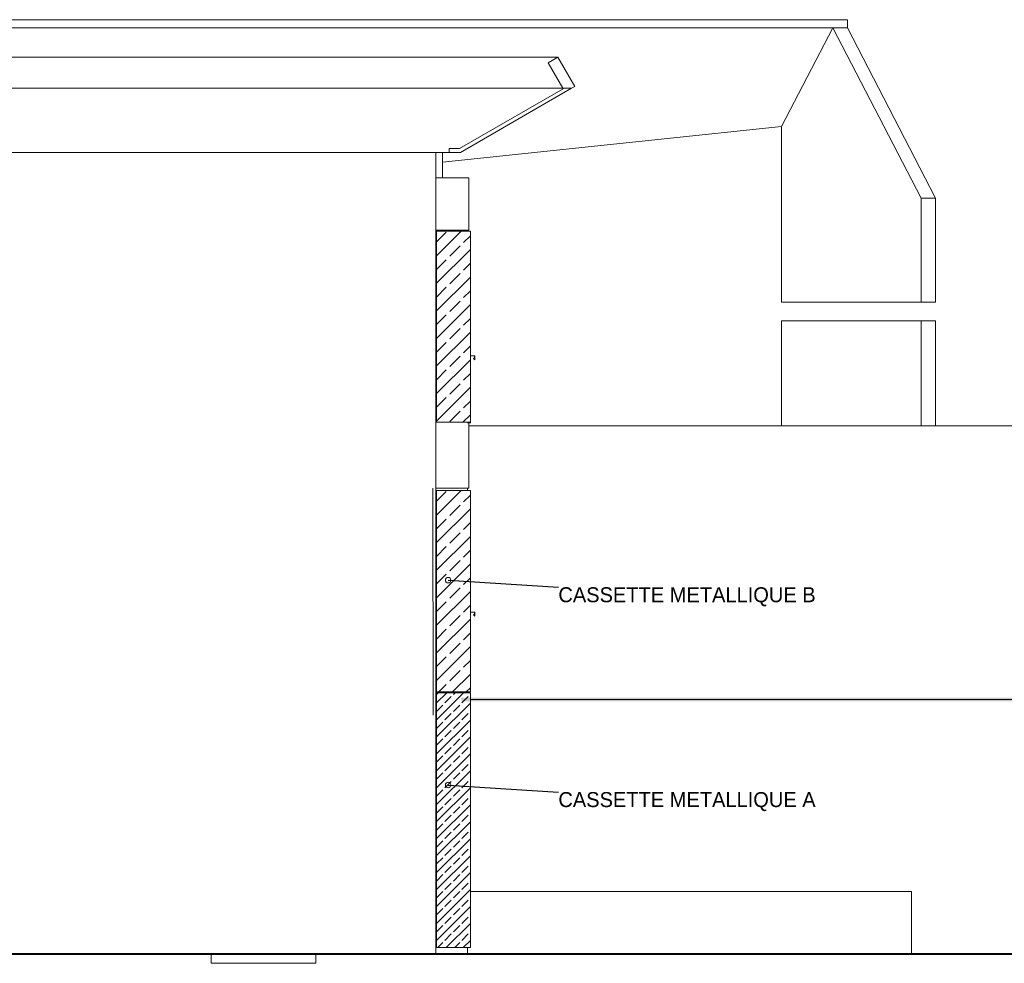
# Model space of a CAD drawing. Header units: millimetres. Extents: x 52659 to 1698020, y -10054 to 104697.
# Tile 340 of 363: x 1328736 to 1341875, y 3621 to 16211. Entities that reach past the tile are written whole.
import ezdxf

# ---------------------------------------------------------------- set-up
doc = ezdxf.new("R2010")
doc.units = ezdxf.units.MM
doc.header["$MEASUREMENT"] = 0
for name, color, linetype in [('01-02 Terrain 2D - limites parcelles.Terrain', 7, 'Continuous'), ('02-04 CASSETTES CLAIRES', 7, 'Continuous'), ('02-04 CASSETTES FONCEES', 7, 'Continuous'), ('02-04 Mur.Construction', 7, 'Continuous'), ('02-10 Toiture.Construction', 7, 'Continuous'), ('06-05 Etiquette.Texte', 7, 'Continuous'), ('08-01 2D Dessin général.2D', 7, 'Continuous'), ('08-07 2D Textures.2D', 7, 'Continuous'), ('A-ROOF-____-OTLN.Modèle IFC', 7, 'Continuous'), ('A-WALL-____-OTLN.Modèle IFC', 7, 'Continuous'), ('Fenêtres ARCHICAD', 7, 'Continuous'), ('S-STRS-____-OTLN.Modèle IFC', 7, 'Continuous')]:
    doc.layers.add(name, color=color, linetype=linetype)
doc.dimstyles.new('STYLE_GENERE__4', dxfattribs={"dimtxt": 0.18, "dimasz": 145.92, "dimexe": 0.18, "dimexo": 0.0625, "dimgap": 0, "dimtad": 0, "dimtih": 1, "dimtoh": 1, "dimdec": 4, "dimzin": 0, "dimdsep": 46, "dimcen": 0.09, "dimadec": 0, "dimazin": 0, "dimtfac": 1, "dimtdec": 4, "dimtmove": 0, "dimatfit": 3, "dimldrblk": 'ARROWHEAD_1', "dimfxl": 1, "dimtolj": 1, "dimtzin": 0, "dimarcsym": 0})

# ---------------------------------------------------------------- blocks, each defined once
blk = doc.blocks.new('Élément de coupe_843_4', base_point=(1305240, 3741))
at = {"layer": 'A-WALL-____-OTLN.Modèle IFC', "color": 7, "linetype": 'Continuous', "lineweight": 18}
for p, q in [((1342991, 7141), (1343309, 7141)), ((1345107, 7141), (1345146, 7141)), ((1341180, 3741), (1340635, 3741)), ((1341856, 3741), (1341180, 3741)), ((1342520, 3741), (1341856, 3741))]:
    blk.add_line(p, q, dxfattribs=at)
blk = doc.blocks.new('Élément de coupe_844_4', base_point=(1305240, 3741))
at = {"layer": 'A-WALL-____-OTLN.Modèle IFC', "color": 7, "linetype": 'Continuous', "lineweight": 9}
for p, q in [((1326340, 6941), (1326340, 3741)), ((1334290, 6941), (1334290, 3741)), ((1326340, 3741), (1334290, 3741))]:
    blk.add_line(p, q, dxfattribs=at)
blk = doc.blocks.new('Élément de coupe_845_4', base_point=(1305240, 3741))
at = {"layer": 'A-WALL-____-OTLN.Modèle IFC', "color": 7, "linetype": 'Continuous', "lineweight": 9}
for p, q in [((1334750, 4581), (1335005, 4581)), ((1335005, 4581), (1335315, 4581)), ((1335315, 4581), (1335629, 4581)), ((1335629, 4581), (1335946, 4581)), ((1335946, 4581), (1336267, 4581)), ((1336267, 4581), (1336591, 4581)), ((1336591, 4581), (1336917, 4581)), ((1336917, 4581), (1337246, 4581)), ((1337246, 4581), (1337578, 4581)), ((1337578, 4581), (1337911, 4581)), ((1337911, 4581), (1338246, 4581)), ((1338246, 4581), (1338582, 4581)), ((1338582, 4581), (1338919, 4581)), ((1338919, 4581), (1339256, 4581)), ((1339256, 4581), (1339595, 4581)), ((1339595, 4581), (1339933, 4581)), ((1339933, 4581), (1340271, 4581)), ((1340271, 4581), (1340635, 4581)), ((1340635, 3741), (1340635, 4581)), ((1334710, 3741), (1335005, 3741)), ((1335005, 3741), (1335315, 3741)), ((1335315, 3741), (1335629, 3741)), ((1335629, 3741), (1335946, 3741)), ((1335946, 3741), (1336267, 3741)), ((1336267, 3741), (1336591, 3741)), ((1336591, 3741), (1336917, 3741)), ((1336917, 3741), (1337246, 3741)), ((1337246, 3741), (1337578, 3741)), ((1337578, 3741), (1337911, 3741)), ((1337911, 3741), (1338246, 3741)), ((1338246, 3741), (1338582, 3741)), ((1338582, 3741), (1338919, 3741)), ((1338919, 3741), (1339256, 3741)), ((1339256, 3741), (1339595, 3741)), ((1339595, 3741), (1339933, 3741)), ((1339933, 3741), (1340271, 3741)), ((1340271, 3741), (1340635, 3741))]:
    blk.add_line(p, q, dxfattribs=at)
blk = doc.blocks.new('Élément de coupe_854_4', base_point=(1305240, 3741))
at = {"layer": 'S-STRS-____-OTLN.Modèle IFC', "color": 7, "linetype": 'Continuous', "lineweight": 18}
for p, q in [((1331290, 3701), (1331290, 3741)), ((1331290, 3621), (1331290, 3701)), ((1332690, 3741), (1332690, 3701)), ((1332690, 3701), (1332690, 3621)), ((1332690, 3621), (1331290, 3621))]:
    blk.add_line(p, q, dxfattribs=at)
blk = doc.blocks.new('Élément de coupe_938_4', base_point=(1305240, 3741))
at = {"layer": 'A-WALL-____-OTLN.Modèle IFC', "color": 7, "linetype": 'Continuous', "lineweight": 9}
for p, q in [((1326340, 10361), (1326340, 6941)), ((1334290, 7141), (1334290, 9961)), ((1334290, 6941), (1334290, 7141))]:
    blk.add_line(p, q, dxfattribs=at)
blk = doc.blocks.new('Élément de coupe_984_4', base_point=(1305240, 3741))
at = {"layer": 'A-WALL-____-OTLN.Modèle IFC', "color": 7, "linetype": 'Continuous', "lineweight": 18}
for p, q in [((1334730, 10791), (1335057, 10791)), ((1335057, 10791), (1335669, 10791)), ((1335669, 10791), (1336302, 10791)), ((1336302, 10791), (1336952, 10791)), ((1336952, 10791), (1337617, 10791)), ((1337617, 10791), (1338292, 10791)), ((1338292, 10791), (1338975, 10791)), ((1338975, 10791), (1339661, 10791)), ((1339661, 10791), (1340348, 10791)), ((1340348, 10791), (1341031, 10791)), ((1341031, 10791), (1341707, 10791)), ((1341707, 10791), (1342372, 10791)), ((1342372, 10791), (1343023, 10791)), ((1343023, 10791), (1343657, 10791)), ((1343657, 10791), (1344270, 10791)), ((1344270, 10791), (1344707, 10791)), ((1344707, 10791), (1345143, 10791)), ((1345143, 10791), (1345691, 10791)), ((1345691, 10791), (1346206, 10791)), ((1346206, 10791), (1346688, 10791)), ((1346688, 10791), (1347133, 10791)), ((1347133, 10791), (1347539, 10791)), ((1347539, 10791), (1347904, 10791)), ((1347904, 10791), (1348226, 10791)), ((1348226, 10791), (1348504, 10791)), ((1348504, 10791), (1348735, 10791)), ((1348735, 10791), (1348919, 10791)), ((1348919, 10791), (1349055, 10791)), ((1349055, 10791), (1349141, 10791)), ((1349141, 10791), (1349178, 10791)), ((1349178, 10791), (1349178, 10291)), ((1335043, 7141), (1334750, 7141)), ((1335640, 7141), (1335043, 7141)), ((1336256, 7141), (1335640, 7141)), ((1336890, 7141), (1336256, 7141)), ((1337537, 7141), (1336890, 7141)), ((1338195, 7141), (1337537, 7141)), ((1338861, 7141), (1338195, 7141)), ((1339530, 7141), (1338861, 7141)), ((1340201, 7141), (1339530, 7141)), ((1340869, 7141), (1340201, 7141)), ((1341530, 7141), (1340869, 7141)), ((1342183, 7141), (1341530, 7141)), ((1342823, 7141), (1342183, 7141)), ((1343288, 7141), (1342823, 7141)), ((1343753, 7141), (1343309, 7141)), ((1344348, 7141), (1343753, 7141)), ((1344920, 7141), (1344348, 7141)), ((1345146, 7141), (1344920, 7141))]:
    blk.add_line(p, q, dxfattribs=at)
blk = doc.blocks.new('Élément de coupe_988_4', base_point=(1305240, 3741))
at = {"layer": 'A-WALL-____-OTLN.Modèle IFC', "color": 7, "linetype": 'Continuous', "lineweight": 9}
for p, q in [((1326620, 14441), (1326620, 13718)), ((1334290, 14101), (1334290, 14441)), ((1334290, 10841), (1334290, 13401))]:
    blk.add_line(p, q, dxfattribs=at)
blk = doc.blocks.new('Élément de coupe_1073_4', base_point=(1305240, 3741))
at = {"layer": 'A-ROOF-____-OTLN.Modèle IFC', "color": 7, "linetype": 'Continuous', "lineweight": 18}
for p, q in [((1334220, 15710), (1326620, 15710)), ((1326620, 15710), (1326620, 15296)), ((1335919, 15710), (1334220, 15710)), ((1335789, 15635), (1335919, 15710)), ((1336144, 15321), (1335919, 15710)), ((1335985, 15296), (1335789, 15635)), ((1334220, 15296), (1326620, 15296)), ((1326620, 15296), (1326620, 14441)), ((1336101, 15296), (1334220, 15296)), ((1334607, 14491), (1335989, 15289)), ((1334620, 14441), (1336101, 15296)), ((1335989, 15289), (1335985, 15296)), ((1336101, 15296), (1336144, 15321)), ((1334469, 14491), (1334607, 14491)), ((1334469, 14441), (1334469, 14491)), ((1326620, 14441), (1334220, 14441)), ((1334220, 14441), (1334620, 14441)), ((1326340, 13990), (1326620, 13990)), ((1326620, 13885), (1326340, 13885))]:
    blk.add_line(p, q, dxfattribs=at)
blk = doc.blocks.new('Élément de coupe_1087_4', base_point=(1305240, 3741))
at = {"layer": '02-04 Mur.Construction', "color": 7, "linetype": 'Continuous', "lineweight": 9}
for p, q in [((1334710, 3741), (1334710, 3831)), ((1334290, 3741), (1334620, 3741)), ((1334620, 3741), (1334660, 3741)), ((1334660, 3741), (1334710, 3741))]:
    blk.add_line(p, q, dxfattribs=at)
blk = doc.blocks.new('Élément de coupe_1088_4', base_point=(1305240, 3741))
at = {"layer": '02-04 Mur.Construction', "color": 7, "linetype": 'Continuous', "lineweight": 9}
for p, q in [((1334290, 9961), (1334290, 7141)), ((1334710, 9931), (1334710, 9961)), ((1334710, 7231), (1334710, 7241)), ((1334290, 7141), (1334299, 7141)), ((1334290, 7141), (1334290, 7141))]:
    blk.add_line(p, q, dxfattribs=at)
blk = doc.blocks.new('Élément de coupe_1089_4', base_point=(1305240, 3741))
at = {"layer": 'Fenêtres ARCHICAD', "color": 7, "linetype": 'Continuous', "lineweight": 5}
for p, q in [((1334810, 8304), (1334750, 8307)), ((1334750, 8304), (1334807, 8301)), ((1334807, 8301), (1334807, 8261)), ((1334810, 8253), (1334810, 8304)), ((1334797, 8274), (1334794, 8272)), ((1334794, 8272), (1334810, 8253)), ((1334807, 8261), (1334797, 8274))]:
    blk.add_line(p, q, dxfattribs=at)
blk = doc.blocks.new('Élément de coupe_1090_4', base_point=(1305240, 3741))
at = {"layer": '02-04 Mur.Construction', "color": 7, "linetype": 'Continuous', "lineweight": 9}
for p, q in [((1334290, 13401), (1334290, 10841)), ((1334710, 13391), (1334710, 13401))]:
    blk.add_line(p, q, dxfattribs=at)
blk = doc.blocks.new('Élément de coupe_1091_4', base_point=(1305240, 3741))
at = {"layer": 'Fenêtres ARCHICAD', "color": 7, "linetype": 'Continuous', "lineweight": 5}
for p, q in [((1334810, 11724), (1334750, 11727)), ((1334750, 11724), (1334807, 11721)), ((1334807, 11721), (1334807, 11681)), ((1334810, 11673), (1334810, 11724)), ((1334797, 11694), (1334794, 11692)), ((1334794, 11692), (1334810, 11673)), ((1334807, 11681), (1334797, 11694))]:
    blk.add_line(p, q, dxfattribs=at)
blk = doc.blocks.new('Élément de coupe_1092_4', base_point=(1305240, 3741))
at = {"layer": '02-04 Mur.Construction', "color": 7, "linetype": 'Continuous', "lineweight": 9}
for p, q in [((1334730, 9961), (1334730, 10831)), ((1334731, 10791), (1334731, 10831)), ((1334710, 9961), (1334730, 9961)), ((1334730, 9961), (1334730, 9961))]:
    blk.add_line(p, q, dxfattribs=at)
blk = doc.blocks.new('Élément de coupe_1093_4', base_point=(1305240, 3741))
at = {"layer": '02-04 Mur.Construction', "color": 7, "linetype": 'Continuous', "lineweight": 9}
for p, q in [((1334730, 14101), (1334289, 14101)), ((1334289, 13401), (1334289, 14101)), ((1334730, 13401), (1334730, 14101)), ((1334730, 13401), (1334289, 13401))]:
    blk.add_line(p, q, dxfattribs=at)
blk = doc.blocks.new('Élément de coupe_1094_4', base_point=(1305240, 3741))
at = {"layer": 'A-WALL-____-OTLN.Modèle IFC', "color": 7, "linetype": 'Continuous', "lineweight": 9}
blk.add_line((1334379, 14101), (1334379, 14441), dxfattribs=at)
blk = doc.blocks.new('Élément de coupe_1104_4', base_point=(1305240, 3741))
at = {"layer": '02-04 CASSETTES FONCEES', "color": 7, "linetype": 'Continuous', "lineweight": 9}
blk.add_line((1334710, 7241), (1334750, 7241), dxfattribs=at)
blk = doc.blocks.new('Élément de coupe_1105_4', base_point=(1305240, 3741))
at = {"layer": '02-04 CASSETTES CLAIRES', "color": 7, "linetype": 'Continuous', "lineweight": 9}
for p in [(1334712, 10831), (1334750, 10841)]:
    blk.add_line(p, (1334750, 10831), dxfattribs=at)
blk = doc.blocks.new('Élément de coupe_1106_4', base_point=(1305240, 3741))
at = {"layer": '02-04 CASSETTES FONCEES', "color": 7, "linetype": 'Continuous', "lineweight": 9}
blk.add_line((1334730, 10831), (1334750, 10831), dxfattribs=at)
blk = doc.blocks.new('Élément de coupe_1107_4', base_point=(1305240, 3741))
at = {"layer": '02-04 CASSETTES CLAIRES', "color": 7, "linetype": 'Continuous', "lineweight": 9}
for p, q in [((1334299, 13062), (1334628, 13391)), ((1334299, 13391), (1334299, 10841)), ((1334750, 13391), (1334299, 13391)), ((1334299, 13246), (1334429, 13376)), ((1334659, 13238), (1334750, 13329)), ((1334750, 10841), (1334750, 13391)), ((1334299, 12694), (1334750, 13145)), ((1334475, 13054), (1334613, 13192)), ((1334299, 12878), (1334429, 13008)), ((1334659, 12870), (1334750, 12961)), ((1334299, 12326), (1334750, 12777)), ((1334475, 12687), (1334613, 12825)), ((1334299, 12510), (1334429, 12641)), ((1334659, 12503), (1334750, 12594)), ((1334299, 11959), (1334750, 12410)), ((1334475, 12319), (1334613, 12457)), ((1334299, 12143), (1334429, 12273)), ((1334659, 12135), (1334750, 12226)), ((1334475, 11951), (1334613, 12089)), ((1334299, 11591), (1334750, 12042)), ((1334299, 11775), (1334429, 11905)), ((1334659, 11767), (1334750, 11858)), ((1334475, 11584), (1334613, 11721)), ((1334299, 11223), (1334750, 11674)), ((1334299, 11407), (1334429, 11538)), ((1334659, 11400), (1334750, 11491)), ((1334299, 10856), (1334750, 11307)), ((1334475, 11216), (1334613, 11354)), ((1334299, 11040), (1334429, 11170)), ((1334659, 11032), (1334750, 11123)), ((1334475, 10848), (1334613, 10986)), ((1334651, 10841), (1334750, 10939)), ((1334299, 10841), (1334750, 10841))]:
    blk.add_line(p, q, dxfattribs=at)
blk = doc.blocks.new('Élément de coupe_1108_4', base_point=(1305240, 3741))
at = {"layer": '02-04 CASSETTES CLAIRES', "color": 7, "linetype": 'Continuous', "lineweight": 9}
for p, q in [((1334299, 9601), (1334628, 9931)), ((1334299, 9931), (1334299, 7241)), ((1334750, 9931), (1334299, 9931)), ((1334299, 9785), (1334429, 9916)), ((1334659, 9778), (1334750, 9869)), ((1334750, 7383), (1334750, 9931)), ((1334475, 9594), (1334613, 9732)), ((1334299, 9234), (1334750, 9685)), ((1334299, 9418), (1334429, 9548)), ((1334659, 9410), (1334750, 9501)), ((1334475, 9226), (1334613, 9364)), ((1334299, 8866), (1334750, 9317)), ((1334299, 9050), (1334429, 9180)), ((1334659, 9042), (1334750, 9133)), ((1334299, 8498), (1334750, 8949)), ((1334475, 8858), (1334613, 8996)), ((1334299, 8682), (1334429, 8812)), ((1334659, 8675), (1334750, 8765)), ((1334299, 8131), (1334750, 8582)), ((1334475, 8491), (1334613, 8629)), ((1334299, 8314), (1334429, 8445)), ((1334659, 8307), (1334750, 8398)), ((1334299, 7763), (1334750, 8214)), ((1334475, 8123), (1334613, 8261)), ((1334299, 7947), (1334429, 8077)), ((1334659, 7939), (1334750, 8030)), ((1334475, 7755), (1334613, 7893)), ((1334299, 7395), (1334750, 7846)), ((1334299, 7579), (1334429, 7709)), ((1334659, 7572), (1334750, 7662)), ((1334475, 7388), (1334613, 7526)), ((1334512, 7241), (1334750, 7479)), ((1334750, 7383), (1334750, 7241)), ((1334750, 7241), (1334299, 7241)), ((1334328, 7241), (1334429, 7342)), ((1334696, 7241), (1334750, 7295))]:
    blk.add_line(p, q, dxfattribs=at)
blk = doc.blocks.new('Élément de coupe_1109_4', base_point=(1305240, 3741))
at = {"layer": '02-04 CASSETTES FONCEES', "color": 7, "linetype": 'Continuous', "lineweight": 9}
for p, q in [((1334299, 6869), (1334660, 7231)), ((1334299, 7095), (1334434, 7231)), ((1334299, 7208), (1334321, 7231)), ((1334299, 7231), (1334299, 3831)), ((1334299, 7231), (1334750, 7231)), ((1334524, 7208), (1334547, 7231)), ((1334750, 3831), (1334750, 7231)), ((1334411, 7095), (1334496, 7180)), ((1334638, 7095), (1334722, 7180)), ((1334299, 6643), (1334750, 7094)), ((1334299, 6982), (1334383, 7066)), ((1334524, 6982), (1334609, 7066)), ((1334299, 6416), (1334750, 6867)), ((1334299, 6756), (1334383, 6840)), ((1334411, 6868), (1334496, 6953)), ((1334524, 6755), (1334609, 6840)), ((1334638, 6868), (1334722, 6953)), ((1334411, 6642), (1334496, 6727)), ((1334638, 6642), (1334722, 6727)), ((1334299, 6190), (1334750, 6641)), ((1334299, 6530), (1334383, 6614)), ((1334524, 6529), (1334609, 6614)), ((1334411, 6416), (1334496, 6501)), ((1334638, 6416), (1334722, 6501)), ((1334299, 5964), (1334750, 6415)), ((1334299, 6303), (1334383, 6388)), ((1334524, 6303), (1334609, 6388)), ((1334299, 5738), (1334750, 6189)), ((1334411, 6190), (1334496, 6274)), ((1334638, 6190), (1334722, 6274)), ((1334299, 6077), (1334383, 6161)), ((1334411, 5963), (1334496, 6048)), ((1334524, 6077), (1334609, 6161)), ((1334638, 5963), (1334722, 6048)), ((1334299, 5511), (1334750, 5962)), ((1334299, 5851), (1334383, 5935)), ((1334524, 5850), (1334609, 5935)), ((1334411, 5737), (1334496, 5822)), ((1334638, 5737), (1334722, 5822)), ((1334299, 5285), (1334750, 5736)), ((1334299, 5624), (1334383, 5709)), ((1334524, 5624), (1334609, 5709)), ((1334411, 5511), (1334496, 5596)), ((1334638, 5511), (1334722, 5596)), ((1334299, 5059), (1334750, 5510)), ((1334299, 5398), (1334383, 5483)), ((1334524, 5398), (1334609, 5483)), ((1334299, 4832), (1334750, 5283)), ((1334299, 5172), (1334383, 5256)), ((1334411, 5285), (1334496, 5369)), ((1334524, 5171), (1334609, 5256)), ((1334638, 5285), (1334722, 5369)), ((1334411, 5058), (1334496, 5143)), ((1334638, 5058), (1334722, 5143)), ((1334299, 4606), (1334750, 5057)), ((1334299, 4946), (1334383, 5030)), ((1334524, 4945), (1334609, 5030)), ((1334411, 4832), (1334496, 4917)), ((1334638, 4832), (1334722, 4917)), ((1334299, 4380), (1334750, 4831)), ((1334299, 4719), (1334383, 4804)), ((1334524, 4719), (1334609, 4804)), ((1334299, 4154), (1334750, 4605)), ((1334411, 4606), (1334496, 4691)), ((1334638, 4606), (1334722, 4691)), ((1334299, 4493), (1334383, 4577)), ((1334524, 4493), (1334609, 4577)), ((1334299, 3927), (1334750, 4378)), ((1334299, 4267), (1334383, 4351)), ((1334411, 4379), (1334496, 4464)), ((1334524, 4266), (1334609, 4351)), ((1334638, 4379), (1334722, 4464)), ((1334411, 4153), (1334496, 4238)), ((1334638, 4153), (1334722, 4238)), ((1334299, 4041), (1334383, 4125)), ((1334428, 3831), (1334750, 4152)), ((1334524, 4040), (1334609, 4125)), ((1334411, 3927), (1334496, 4012)), ((1334638, 3927), (1334722, 4012)), ((1334750, 3831), (1334299, 3831)), ((1334315, 3831), (1334383, 3899)), ((1334541, 3831), (1334609, 3899)), ((1334654, 3831), (1334750, 3926))]:
    blk.add_line(p, q, dxfattribs=at)
blk = doc.blocks.new('Élément de coupe_1219_4', base_point=(1305240, 3741))
at = {"layer": '02-04 Mur.Construction', "color": 7, "linetype": 'Continuous', "lineweight": 9}
for p, q in [((1334299, 10841), (1334289, 10841)), ((1334289, 9961), (1334289, 10841)), ((1334710, 9961), (1334289, 9961))]:
    blk.add_line(p, q, dxfattribs=at)
blk = doc.blocks.new('Élément de coupe_1220_4', base_point=(1305240, 3741))
at = {"layer": '02-04 Mur.Construction', "color": 7, "linetype": 'Continuous', "lineweight": 9}
for p, q in [((1338904, 14785), (1339587, 16103)), ((1340764, 13831), (1339587, 16103)), ((1339781, 16103), (1340958, 13831)), ((1338904, 14785), (1338904, 12441)), ((1340764, 12441), (1340764, 13831)), ((1340958, 13831), (1340764, 13831)), ((1340958, 13831), (1340958, 12441)), ((1338904, 12441), (1340764, 12441)), ((1340958, 12441), (1340764, 12441)), ((1338904, 12191), (1340764, 12191)), ((1338904, 12191), (1338904, 10791)), ((1340764, 10791), (1340764, 12191)), ((1340958, 12191), (1340764, 12191)), ((1340958, 12191), (1340958, 10791))]:
    blk.add_line(p, q, dxfattribs=at)
blk = doc.blocks.new('Élément de coupe_1222_4', base_point=(1305240, 3741))
at = {"layer": '02-10 Toiture.Construction', "color": 7, "linetype": 'Continuous', "lineweight": 5}
for p, q in [((1326221, 16211), (1339781, 16211)), ((1339781, 16211), (1339781, 16103)), ((1339781, 16103), (1326221, 16103))]:
    blk.add_line(p, q, dxfattribs=at)
at = {"layer": '02-10 Toiture.Construction', "color": 7, "linetype": 'Continuous', "lineweight": 9}
blk.add_line((1334379, 14310), (1338904, 14785), dxfattribs=at)
blk = doc.blocks.new('ARROWHEAD_1')
at = {"color": 0, "linetype": 'Continuous', "lineweight": 0}
blk.add_line((0, 0), (-1, 0), dxfattribs=at)
blk.add_circle((0, 0), 0.25, dxfattribs=at)

msp = doc.modelspace()

# ---------------------------------------------------------------- hatches: boundary and pattern name
at = {"layer": '08-07 2D Textures.2D', "linetype": 'Continuous', "lineweight": 0}
msp.add_hatch(color=255, dxfattribs=at).paths.add_polyline_path([(1334629.232, 7163.093), (1345141.023, 7163.093), (1345141.023, 7114.756), (1334629.232, 7114.756)])

# ---------------------------------------------------------------- linework, layer by layer
at = {"layer": '01-02 Terrain 2D - limites parcelles.Terrain', "color": 7, "linetype": 'Continuous', "lineweight": 40, "flags": 128}
msp.add_lwpolyline([(1394429.503, 3740.697), (1287746.743, 3740.697)], dxfattribs=at)
at = {"layer": '01-02 Terrain 2D - limites parcelles.Terrain', "color": 254, "linetype": 'Continuous', "lineweight": 13, "true_color": 0xe8e8e8, "flags": 128}
msp.add_lwpolyline([(1293802.174, 3740.697), (1329482.416, 3740.697), (1361677.837, 3740.697)], dxfattribs=at)
at = {"layer": '08-01 2D Dessin général.2D', "color": 7, "linetype": 'Continuous', "lineweight": 9}
msp.add_line((1334248.589, 9960.697), (1334251.566, 6930.239), dxfattribs=at)

# ---------------------------------------------------------------- block references
at = {"layer": '02-04 CASSETTES CLAIRES', "lineweight": 0}
for name in ['Élément de coupe_1107_4', 'Élément de coupe_1105_4', 'Élément de coupe_1108_4']:
    msp.add_blockref(name, (1305239.898, 3740.697), dxfattribs=at)
at = {"layer": '02-04 CASSETTES FONCEES', "lineweight": 0}
for name in ['Élément de coupe_1106_4', 'Élément de coupe_1109_4', 'Élément de coupe_1104_4']:
    msp.add_blockref(name, (1305239.898, 3740.697), dxfattribs=at)
at = {"layer": '02-04 Mur.Construction', "lineweight": 0}
for name in ['Élément de coupe_1220_4', 'Élément de coupe_1093_4', 'Élément de coupe_1090_4', 'Élément de coupe_1219_4', 'Élément de coupe_1092_4', 'Élément de coupe_1088_4', 'Élément de coupe_1087_4']:
    msp.add_blockref(name, (1305239.898, 3740.697), dxfattribs=at)
at = {"layer": '02-10 Toiture.Construction', "lineweight": 0}
msp.add_blockref('Élément de coupe_1222_4', (1305239.898, 3740.697), dxfattribs=at)
at = {"layer": 'A-ROOF-____-OTLN.Modèle IFC', "lineweight": 0}
msp.add_blockref('Élément de coupe_1073_4', (1305239.898, 3740.697), dxfattribs=at)
at = {"layer": 'A-WALL-____-OTLN.Modèle IFC', "lineweight": 0}
for name in ['Élément de coupe_988_4', 'Élément de coupe_1094_4', 'Élément de coupe_984_4', 'Élément de coupe_938_4', 'Élément de coupe_843_4', 'Élément de coupe_844_4', 'Élément de coupe_845_4']:
    msp.add_blockref(name, (1305239.898, 3740.697), dxfattribs=at)
at = {"layer": 'Fenêtres ARCHICAD', "lineweight": 0}
for name in ['Élément de coupe_1091_4', 'Élément de coupe_1089_4']:
    msp.add_blockref(name, (1305239.898, 3740.697), dxfattribs=at)
at = {"layer": 'S-STRS-____-OTLN.Modèle IFC', "lineweight": 0}
msp.add_blockref('Élément de coupe_854_4', (1305239.898, 3740.697), dxfattribs=at)

# ---------------------------------------------------------------- texts
at = {"layer": '06-05 Etiquette.Texte', "color": 7, "linetype": 'Continuous', "lineweight": 9, "char_height": 200, "attachment_point": 1}
for s, insert in [('\\A1;CASSETTE METALLIQUE B', (1335924.565, 8638.127)), ('\\A1;CASSETTE METALLIQUE A', (1335924.565, 5905.118))]:
    msp.add_mtext(s, dxfattribs=dict(at, insert=insert))

# ---------------------------------------------------------------- leaders
at = {"layer": '06-05 Etiquette.Texte', "color": 7, "linetype": 'Continuous', "lineweight": 9, "annotation_type": 0, "has_hookline": 1, "hookline_direction": 0, "text_width": 4066.667}
for points in [[(1334453.229, 8732.565), (1335924.565, 8638.127)], [(1334453.229, 5999.556), (1335924.565, 5905.118)]]:
    msp.add_leader(points, dimstyle='STYLE_GENERE__4', dxfattribs=at)

doc.saveas('drawing.dxf')
